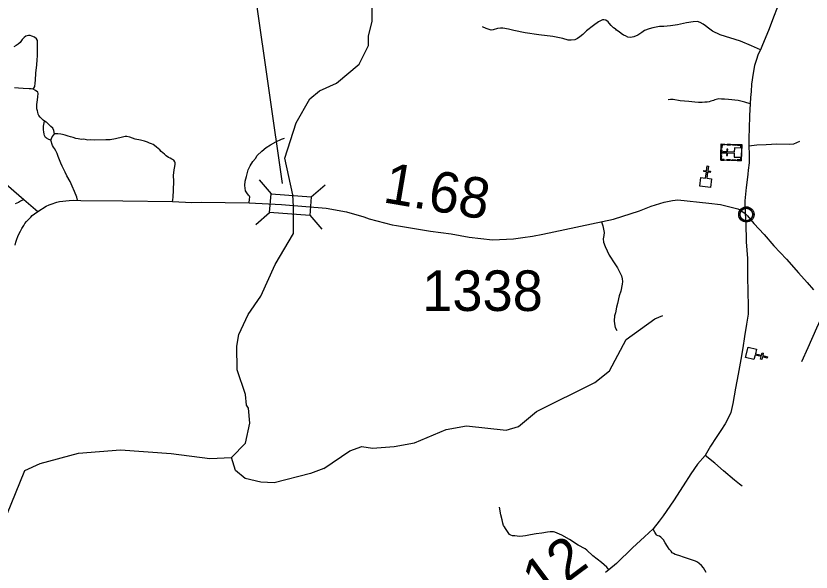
# Model space of a CAD drawing. Extents: x 2290615 to 2522933, y 819489 to 1012715.
# Drawn here: x 2328328 to 2338131, y 883997 to 890849 of the extents above; entities that cross this region are included whole.
import ezdxf

# ---------------------------------------------------------------- set-up
doc = ezdxf.new("R2010")
doc.units = 0
for name, color, linetype in [('Exist Civil Demographics Community CELL', 7, 'Continuous'), ('Exist Cultural Church CELL', 7, 'Continuous'), ('Exist Cultural Church with Cemetery CELL', 7, 'Continuous'), ('Exist Hydrographic Creek Single Shore', 7, 'Continuous'), ('Exist Hydrographic Misc Water Feature', 7, 'Continuous'), ('Exist Road Non-System Type 51', 7, 'Continuous'), ('Exist Road Secondary Mileage Hundredths English Label', 7, 'Continuous'), ('Exist Road Secondary Structure Standard Bridge CELL', 7, 'Continuous'), ('Exist Road Secondary Structure Standard Bridge Number Label', 7, 'Continuous'), ('Exist Road Secondary Type 51 Attributed', 7, 'Continuous'), ('Exist Road Secondary Type 51 Number Label', 7, 'Continuous')]:
    doc.layers.add(name, color=color, linetype=linetype)

msp = doc.modelspace()

# ---------------------------------------------------------------- linework, layer by layer
at = {"layer": 'Exist Civil Demographics Community CELL'}
msp.add_lwpolyline([(2337255.5, 888415.1), (2337256.5, 888420.7), (2337258.2, 888427.3), (2337261.1, 888434.5), (2337264.1, 888440.2), (2337267.4, 888445.9), (2337271.2, 888451.1), (2337275.1, 888455.4), (2337279.7, 888460), (2337285.3, 888464.6), (2337290.7, 888468.3), (2337295.6, 888471.1), (2337300.6, 888473.6), (2337306.1, 888475.9), (2337311.7, 888477.7), (2337316, 888478.9), (2337320.9, 888479.6), (2337325, 888480.3), (2337331.4, 888480.6), (2337335.8, 888480.5), (2337341.5, 888480.2), (2337346.4, 888479.5), (2337351.3, 888478.5), (2337356.3, 888477.1), (2337361.5, 888475.2), (2337368.1, 888472.2), (2337374.4, 888468.7), (2337379.4, 888465.2), (2337384.6, 888461.2), (2337387.9, 888458), (2337392, 888453.7), (2337395.9, 888449), (2337399, 888444.4), (2337402.1, 888439.4), (2337404.6, 888434.2), (2337406.6, 888429.2), (2337408.2, 888424.2), (2337409.4, 888419.6), (2337410.5, 888413.5), (2337411.2, 888408.8), (2337411.4, 888402.8), (2337411.2, 888397), (2337410.7, 888391.4), (2337409.7, 888385.9), (2337408.1, 888379.7), (2337406.2, 888373.9), (2337403.9, 888368.8), (2337400.8, 888362.8), (2337397.5, 888357.5), (2337394, 888352.8), (2337389.8, 888348.1), (2337384.5, 888343.1), (2337379.5, 888339), (2337374.5, 888335.5), (2337370.1, 888333), (2337363.3, 888329.8), (2337356.2, 888327.1), (2337350.2, 888325.6), (2337343.6, 888324.3), (2337339.2, 888323.8), (2337334.7, 888323.6), (2337329.1, 888323.6), (2337324.9, 888324), (2337319.2, 888324.7), (2337313.3, 888326), (2337308.7, 888327.3), (2337303.5, 888329.2), (2337299, 888331.2), (2337295, 888333.4), (2337288.2, 888337.5), (2337282.6, 888341.8), (2337277.7, 888346.3), (2337273.3, 888351.1), (2337270.1, 888355.1), (2337267.1, 888359.3), (2337263, 888366.4), (2337261.3, 888369.9), (2337259.6, 888373.9), (2337257, 888382.1), (2337255.5, 888389.2), (2337254.8, 888394.3), (2337254.4, 888400.6), (2337254.4, 888405.3), (2337254.9, 888411.8)], close=True, dxfattribs=at)
for centre, radius in [((2337333.1, 888402.7), 94.3), ((2337332.8, 888403), 76.7)]:
    msp.add_circle(centre, radius, dxfattribs=at)
at = {"layer": 'Exist Cultural Church CELL'}
for points in [[(2336773.6, 888857.9), (2336830, 888850.6), (2336839.9, 888926.1), (2336808.2, 888930.2), (2336810.3, 888946.1), (2336842, 888941.9), (2336849.8, 889001.5), (2336865.7, 888999.4), (2336857.9, 888939.8), (2336889.6, 888935.7), (2336887.5, 888919.8), (2336855.8, 888924), (2336845.9, 888848.5), (2336903.1, 888840.9), (2336889.2, 888735.3), (2336759.7, 888752.3)], [(2337459.2, 886741.9), (2337445.1, 886686.7), (2337518.8, 886667.8), (2337526.8, 886698.8), (2337542.3, 886694.8), (2337534.3, 886663.8), (2337592.6, 886648.8), (2337588.6, 886633.3), (2337530.3, 886648.3), (2337522.4, 886617.3), (2337506.9, 886621.3), (2337514.9, 886652.3), (2337441.1, 886671.2), (2337426.7, 886615.4), (2337323.5, 886641.9), (2337356.1, 886768.4)]]:
    msp.add_lwpolyline(points, close=True, dxfattribs=at)
at = {"layer": 'Exist Cultural Church with Cemetery CELL'}
for points in [[(2337016.5, 889071.9), (2337022.5, 889270.9), (2337277, 889263.2), (2337271, 889064.2)], [(2337065.8, 889269.7), (2337065.5, 889258.3), (2337033.3, 889259.3), (2337032.1, 889218.7), (2337021, 889219.1), (2337022.5, 889271)], [(2337272.3, 889107.3), (2337275.7, 889219.4), (2337185.1, 889222.1), (2337183.6, 889171.4), (2337102.1, 889173.9), (2337103.1, 889206.8), (2337092.1, 889207.2), (2337091.2, 889174.2), (2337048.9, 889175.5), (2337048.6, 889163.9), (2337090.8, 889162.6), (2337089.8, 889129.5), (2337100.8, 889129.2), (2337101.8, 889162.2), (2337183.2, 889159.8), (2337181.8, 889110)], [(2337138.5, 889256.1), (2337095.2, 889257.4), (2337095.6, 889268.7), (2337138.9, 889267.4)], [(2337204.4, 889254), (2337161.1, 889255.3), (2337161.5, 889266.7), (2337204.8, 889265.4)], [(2337276, 889230.1), (2337264.5, 889230.5), (2337265.2, 889252.5), (2337224.8, 889253.7), (2337225.1, 889264.8), (2337277, 889263.2)], [(2337059.8, 889070.6), (2337060.1, 889081.9), (2337028, 889082.9), (2337029.2, 889123.4), (2337018.1, 889123.8), (2337016.5, 889071.9)], [(2337018.8, 889145.9), (2337020.3, 889197.7), (2337031.7, 889197.4), (2337030.1, 889145.6)], [(2337133.9, 889068.3), (2337090.6, 889069.6), (2337091, 889081), (2337134.3, 889079.7)], [(2337201.1, 889066.3), (2337157.8, 889067.6), (2337158.2, 889079), (2337201.5, 889077.7)], [(2337272, 889097.3), (2337260.5, 889097.6), (2337259.8, 889075.7), (2337219.4, 889076.9), (2337219.1, 889065.7), (2337271, 889064.2)]]:
    msp.add_lwpolyline(points, close=True, dxfattribs=at)
at = {"layer": 'Exist Hydrographic Creek Single Shore'}
for points in [[(2332070.3, 889925.6), (2332279.8, 890019.9), (2332560.7, 890254.5), (2332674.8, 890482.3), (2332672.7, 890597.3), (2332720.9, 890783.1), (2332714.7, 891314.4), (2332762.7, 891467.4), (2332975.8, 891725.7), (2333207.9, 891820.4), (2333424.8, 891855.6), (2333489.8, 891924), (2333538.8, 892073.7), (2333527.8, 892224.3), (2333154.8, 892812.8), (2333116.8, 893178.9), (2333102.7, 893627.9), (2333076.9, 893751.6), (2333081.8, 894053.8), (2333168.7, 894418.4), (2333386.7, 894972.3)], [(2330984.7, 885407.6), (2331157.8, 885585.4), (2331212.7, 885833.8), (2331194.7, 886016.9), (2331168.9, 886052), (2331158.8, 886186.2), (2331055.9, 886490.4), (2331052.8, 886782.4), (2331076.8, 886924.6), (2331190.8, 887168.8), (2331345.8, 887395.1), (2331524.8, 887786.5), (2331750.9, 888169.3), (2331749.6, 888500.6), (2331741.8, 888646.7), (2331644.8, 889097.7), (2331781.8, 889533.3), (2331952.8, 889826), (2332070.3, 889925.6)], [(2327512.8, 882081.6), (2327453.7, 882912.9), (2327418.7, 883062.3), (2327131.8, 883408.4), (2327097.7, 883508.7), (2327104.7, 883650.1), (2327161.7, 883741.2), (2327623.7, 884137.5), (2327839.6, 884267.8), (2328111.7, 884518.6), (2328217.7, 884703.5), (2328436.7, 885247.4), (2328627.6, 885334), (2329100.7, 885461.8), (2329616.8, 885502.6), (2330242.8, 885459.3), (2330717.7, 885396.7), (2330984.7, 885407.6)]]:
    msp.add_lwpolyline(points, dxfattribs=at)
at = {"layer": 'Exist Hydrographic Misc Water Feature'}
for points in [[(2332123, 885273.2), (2332442.8, 885490.5), (2332591.9, 885542.5), (2332725.8, 885525), (2332991.8, 885545.7), (2333241.7, 885588.8), (2333630.9, 885752.5), (2333880.9, 885798.9), (2334372.8, 885746.8), (2334521.9, 885789), (2334744.8, 885975.4), (2335464.9, 886333.1), (2335646.8, 886478.5), (2335849.8, 886864.3), (2336204.9, 887118.5), (2336304.8, 887158.6)], [(2332123, 885273.2), (2331960.8, 885211.4), (2331512.7, 885097.8), (2331345.8, 885104.1), (2331153.9, 885152), (2331035.8, 885249), (2330984.7, 885407.6)]]:
    msp.add_lwpolyline(points, dxfattribs=at)
at = {"layer": 'Exist Road Non-System Type 51'}
for points in [[(2337505.6, 890431.7), (2337396.9, 890478.5), (2337262.4, 890539.4), (2337010.9, 890615.6), (2336916.2, 890660.5), (2336867.9, 890696), (2336831.4, 890727.5), (2336799.3, 890749.2), (2336765, 890766.6), (2336728.9, 890778.3), (2336676.9, 890775.6), (2336597.2, 890764.7), (2336483.4, 890737.2), (2336399.6, 890726.2), (2336317.7, 890719.2), (2336261.7, 890718.5), (2336178.1, 890703.7), (2336134.2, 890689.1), (2336078.5, 890668.4), (2336044.8, 890646), (2335997.1, 890609.9), (2335945.7, 890590.6), (2335906.6, 890584.2), (2335871.9, 890588.7), (2335841.7, 890603.8), (2335819.1, 890611.4), (2335790.4, 890631), (2335763.2, 890653.7), (2335733, 890674.8), (2335725.5, 890685.4), (2335714.9, 890691.4), (2335695.3, 890703.5), (2335666.7, 890732.2), (2335642.5, 890757.8), (2335627.4, 890775.9), (2335600.3, 890795.6), (2335574.6, 890801.6), (2335561, 890800.1), (2335511.2, 890775.9), (2335449.4, 890732.2), (2335363.4, 890664.2), (2335315.1, 890620.4), (2335280.4, 890591.8), (2335250.2, 890569.1), (2335218.5, 890552.5), (2335171.8, 890548), (2335137.1, 890551), (2335072.2, 890570.6), (2334946.9, 890593.3), (2334773.4, 890614.4), (2334607.4, 890638.6), (2334467.1, 890670.3), (2334402.2, 890685.4), (2334329.8, 890695.9), (2334302.7, 890697.4), (2334263.4, 890692.9), (2334210.9, 890676.8), (2334188, 890674.8), (2334126.1, 890694.4), (2334079.3, 890714)], [(2337505.6, 890431.7), (2337396.9, 890478.5), (2337262.4, 890539.4), (2337010.9, 890615.6), (2336916.2, 890660.5), (2336867.9, 890696), (2336831.4, 890727.5), (2336799.3, 890749.2), (2336765, 890766.6), (2336728.9, 890778.3), (2336676.9, 890775.6), (2336597.2, 890764.7), (2336483.4, 890737.2), (2336399.6, 890726.2), (2336317.7, 890719.2), (2336261.7, 890718.5), (2336178.1, 890703.7), (2336134.2, 890689.1), (2336078.5, 890668.4), (2336044.8, 890646), (2335997.1, 890609.9), (2335945.7, 890590.6), (2335906.6, 890584.2), (2335871.9, 890588.7), (2335841.7, 890603.8), (2335819.1, 890611.4), (2335790.4, 890631), (2335763.2, 890653.7), (2335733, 890674.8), (2335725.5, 890685.4), (2335714.9, 890691.4), (2335695.3, 890703.5), (2335666.7, 890732.2), (2335642.5, 890757.8), (2335627.4, 890775.9), (2335600.3, 890795.6), (2335574.6, 890801.6), (2335561, 890800.1), (2335511.2, 890775.9), (2335449.4, 890732.2), (2335363.4, 890664.2), (2335315.1, 890620.4), (2335280.4, 890591.8), (2335250.2, 890569.1), (2335218.5, 890552.5), (2335171.8, 890548), (2335137.1, 890551), (2335072.2, 890570.6), (2334946.9, 890593.3), (2334773.4, 890614.4), (2334607.4, 890638.6), (2334467.1, 890670.3), (2334402.2, 890685.4), (2334329.8, 890695.9), (2334302.7, 890697.4), (2334263.4, 890692.9), (2334210.9, 890676.8), (2334188, 890674.8), (2334126.1, 890694.4), (2334079.3, 890714)], [(2328541.5, 889946.7), (2328548.9, 889956.7), (2328559.7, 889978.2), (2328564.7, 890018.5), (2328569.7, 890055.9), (2328574.6, 890143.9), (2328585.4, 890246.4), (2328590.4, 890306.2), (2328592.9, 890357.7), (2328595.4, 890547), (2328581, 890567.3), (2328554.9, 890586.9), (2328525.6, 890599.9), (2328502.8, 890608.1), (2328481.6, 890608.1), (2328451.5, 890597.8), (2328429.3, 890583), (2328405, 890557.5), (2328378.9, 890521.7), (2328354.5, 890500.5), (2328331.7, 890482.5), (2328304, 890467.9)], [(2328541.5, 889946.7), (2328516.6, 889949.8), (2328489.2, 889951.1), (2328418.2, 889954.8), (2328358.5, 889959.8), (2328311.2, 889963.5)], [(2328682.1, 889550.3), (2328662.6, 889565.9), (2328647, 889580.5), (2328626.6, 889599.9), (2328611, 889620.4), (2328603.1, 889637.4), (2328598.4, 889662.2), (2328592.6, 889678.8), (2328586.7, 889705.1), (2328583.8, 889732.3), (2328586.7, 889758.6), (2328590.6, 889786.9), (2328594.5, 889816.1), (2328597.4, 889852.1), (2328601.3, 889891), (2328596.4, 889907.6), (2328571.1, 889930), (2328541.5, 889946.7)], [(2337380.5, 889767.1), (2337313.9, 889784.7), (2337233.2, 889805.8), (2337112.7, 889819.8), (2337064.8, 889823.3), (2337025, 889824.5), (2336994.6, 889825.6), (2336975.9, 889823.3), (2336959.5, 889821), (2336943.2, 889815.1), (2336926.8, 889806.9), (2336895.2, 889798.7), (2336875.3, 889791.7), (2336848.4, 889785.9), (2336820.4, 889784.7), (2336790, 889782.4), (2336742, 889783.5), (2336698.8, 889787), (2336623.9, 889792.9), (2336516.3, 889803.4), (2336431, 889817.5), (2336397.1, 889821), (2336367.8, 889816.3)], [(2328756.4, 889318.3), (2328732.5, 889325.3), (2328704.3, 889342.5), (2328692.2, 889352.4), (2328681.9, 889374.2), (2328677.7, 889390.3), (2328671.5, 889420.2), (2328669.3, 889444.1), (2328668.6, 889490.1), (2328670.5, 889512), (2328676.3, 889530.3), (2328682.1, 889550.3)], [(2328804.2, 889394.7), (2328795, 889437.1), (2328781.1, 889464.1), (2328758.7, 889485.7), (2328743.3, 889502.7), (2328724.8, 889518.1), (2328709.4, 889534.3), (2328700.2, 889540.4), (2328682.1, 889550.3)], [(2328756.4, 889318.3), (2328773.4, 889357.7), (2328795, 889385.4), (2328804.2, 889394.7)], [(2329087.8, 888577.4), (2329079.8, 888614.9), (2329051.1, 888686.6), (2329022.4, 888752.3), (2328997.9, 888807.9), (2328957, 888877.4), (2328934.5, 888923.3), (2328914.2, 888965.1), (2328897.8, 888998.9), (2328879.4, 889036.5), (2328863, 889076.5), (2328848.5, 889118.3), (2328834.2, 889154.1), (2328817.9, 889185.9), (2328801.5, 889215.8), (2328791.3, 889233.6), (2328777.1, 889253.4), (2328756.4, 889318.3)], [(2330256.7, 888562.1), (2330263.7, 888584.4), (2330267.2, 888614.9), (2330270.7, 888702.9), (2330274.2, 888813.9), (2330270.7, 888882.5), (2330277.8, 888953), (2330288.3, 888995.2), (2330292.6, 889020.7), (2330291.8, 889037.5), (2330288.3, 889051.6), (2330273.9, 889070), (2330250.4, 889085.3), (2330230.2, 889095.1), (2330210.2, 889104.9), (2330182, 889124.5), (2330157.6, 889146.4), (2330137.7, 889160.1), (2330117.5, 889179.9), (2330101.1, 889197.7), (2330083, 889215.5), (2330062.8, 889233.3), (2330036.6, 889253), (2330018.1, 889266.4), (2329998.4, 889272.5), (2329976.3, 889280.4), (2329949.5, 889294), (2329914.8, 889306.2), (2329864.5, 889318.3), (2329798.6, 889332.2), (2329732.3, 889355.6), (2329697.1, 889361.4), (2329673.2, 889362.6), (2329642.5, 889356.5), (2329555.8, 889333.9), (2329491.6, 889323.5), (2329436.1, 889323.5), (2329293.9, 889320.1), (2329243.6, 889321.8), (2329215.8, 889320.1), (2329163.8, 889328.7), (2329134.3, 889327), (2329096.4, 889333.8), (2329067.1, 889340.7), (2329035.5, 889350.7), (2329001.6, 889358.4), (2328971.5, 889366.9), (2328934.5, 889379.3), (2328903.7, 889387), (2328880.5, 889393.9), (2328843.6, 889398), (2328804.2, 889394.7)], [(2331201.8, 888545), (2331208.6, 888592), (2331212.2, 888616.7), (2331206.9, 888629), (2331196.3, 888641.3), (2331173.5, 888671.3), (2331159.4, 888695.9), (2331154.1, 888727.6), (2331150.6, 888761), (2331154.1, 888812.1), (2331169.9, 888872), (2331189.3, 888951.2), (2331217.4, 889000.5), (2331249.1, 889055.1), (2331282.6, 889092.1), (2331303.7, 889130.8), (2331358.2, 889181.8), (2331411, 889227.6), (2331467.3, 889261.1), (2331530.7, 889296.3), (2331602.8, 889331.5), (2331639.8, 889342.1)], [(2337364.1, 889250), (2337463, 889261.5), (2337578.8, 889266.8), (2337708.6, 889272.3), (2337868.8, 889270.3), (2337919.6, 889273.4), (2337993.3, 889305)], [(2337364.1, 889250), (2337463, 889261.5), (2337578.8, 889266.8), (2337708.6, 889272.3), (2337868.8, 889270.3), (2337919.6, 889273.4), (2337993.3, 889305)], [(2328423.4, 888589.1), (2328382.6, 888565.3), (2328360.7, 888551.2), (2328338.9, 888542.9), (2328320.2, 888535.1)], [(2335548.9, 888312.8), (2335563.6, 888263), (2335572, 888223.1), (2335578.5, 888181.2), (2335576.9, 888143.1), (2335569.3, 888103.2), (2335571.8, 888061.1), (2335590.6, 888009.4), (2335639.8, 887902), (2335713, 887794.9), (2335743.7, 887745.3), (2335778.4, 887679.7), (2335794.7, 887646), (2335803.2, 887610.1), (2335807.6, 887576.1), (2335804, 887546.1), (2335787, 887460), (2335765.7, 887401.7), (2335744.9, 887305.4), (2335731.6, 887259.2), (2335718.3, 887191.2), (2335708.7, 887153), (2335703.6, 887093), (2335705.8, 887057.1), (2335716.4, 887009.3), (2335735, 886971.4)], [(2335548.9, 888312.8), (2335563.6, 888263), (2335572, 888223.1), (2335578.5, 888181.2), (2335576.9, 888143.1), (2335569.3, 888103.2), (2335571.8, 888061.1), (2335590.6, 888009.4), (2335639.8, 887902), (2335713, 887794.9), (2335743.7, 887745.3), (2335778.4, 887679.7), (2335794.7, 887646), (2335803.2, 887610.1), (2335807.6, 887576.1), (2335804, 887546.1), (2335787, 887460), (2335765.7, 887401.7), (2335744.9, 887305.4), (2335731.6, 887259.2), (2335718.3, 887191.2), (2335708.7, 887153), (2335703.6, 887093), (2335705.8, 887057.1), (2335716.4, 887009.3), (2335735, 886971.4)], [(2338336.5, 887276.5), (2338297.3, 887216.1), (2338197.9, 887000.9), (2338092.7, 886759.7), (2338014.7, 886585.9)], [(2337281.1, 885055.6), (2337247.3, 885081.4), (2337185.8, 885131.1), (2337052.7, 885244.4), (2336945.4, 885337.8), (2336824.3, 885433.2)], [(2335638.8, 884026.2), (2335611.5, 884058.3), (2335548.2, 884115.7), (2335439.7, 884199.3), (2335364.5, 884266.1), (2335346.8, 884282.8), (2335260.2, 884330.9), (2335152.6, 884398.8), (2335056.6, 884453.1), (2334999.2, 884478.1), (2334973.1, 884487.5), (2334955.4, 884491.7), (2334935.5, 884492.7), (2334912.6, 884492.7), (2334880.2, 884488.6), (2334812.4, 884477.1), (2334740.3, 884467.7), (2334673.5, 884456.2), (2334612, 884443.7), (2334575.4, 884440.5), (2334535.8, 884436.3), (2334505.5, 884438.4), (2334477.3, 884442.6), (2334449.1, 884445.7), (2334429.3, 884452), (2334413.6, 884461.4), (2334403.2, 884472.9), (2334386.5, 884498), (2334365.6, 884532.4), (2334350, 884554.4), (2334340.6, 884573.2), (2334332.2, 884598.2), (2334320.7, 884640), (2334306.1, 884703.7), (2334289.2, 884795.6)], [(2336836.2, 883991.2), (2336822.8, 884019.9), (2336803.7, 884050.6), (2336780.7, 884079.3), (2336752, 884104.2), (2336730.9, 884117.6), (2336706.1, 884131), (2336658.2, 884146.3), (2336572.1, 884175), (2336499.4, 884201.8), (2336457.3, 884215.2), (2336434.4, 884224.8), (2336419, 884236.3), (2336407.6, 884253.5), (2336382.7, 884278.4), (2336361.6, 884310.9), (2336331.7, 884356.5), (2336310.7, 884394.2), (2336292.8, 884414.3), (2336279.5, 884427.5), (2336264.1, 884439.2), (2336247.7, 884444.2), (2336235.4, 884448.5), (2336227.3, 884455.5), (2336216.2, 884469.8), (2336202.8, 884490.9), (2336189.4, 884517.7), (2336182.5, 884531.4)]]:
    msp.add_lwpolyline(points, dxfattribs=at)
at = {"layer": 'Exist Road Secondary Structure Standard Bridge CELL'}
for p, q in [((2331325.8, 888829.7), (2331473.3, 888658.1)), ((2331967.6, 888619.7), (2332139.3, 888767.2)), ((2331284.2, 888279.6), (2331455.9, 888427.1)), ((2331950.6, 888394), (2332098.1, 888222.3))]:
    msp.add_line(p, q, dxfattribs=at)
msp.add_lwpolyline([(2331473.3, 888658.1), (2331967.7, 888620.7), (2331950.3, 888389.8), (2331455.9, 888427.1)], close=True, dxfattribs=at)
at = {"layer": 'Exist Road Secondary Structure Standard Bridge Number Label'}
msp.add_line((2331615.3, 888782.6), (2331098.3, 892401.2), dxfattribs=at)
at = {"layer": 'Exist Road Secondary Type 51 Attributed'}
for points in [[(2337712.8, 890950.2), (2337667, 890835.4), (2337613.2, 890690.3), (2337524.3, 890473.8), (2337505.6, 890431.7), (2337479.9, 890377.9), (2337453, 890298.3), (2337433.2, 890236.9), (2337415.6, 890143.9), (2337395.7, 890007), (2337391, 889919.2), (2337382.8, 889842), (2337380.5, 889767.1), (2337373.5, 889623.2), (2337368.8, 889458.3), (2337361.8, 889349.4), (2337364.1, 889250), (2337367.6, 889143.5), (2337366.5, 889040.6), (2337354.7, 888948.3), (2337349.4, 888898.2), (2337344.2, 888830.2), (2337331.3, 888734), (2337315.3, 888571.9), (2337319.5, 888416.3)], [(2328146.7, 888828.8), (2328423.4, 888589.1), (2328598.2, 888441.2)], [(2328598.2, 888441.2), (2328700.3, 888504.6), (2328736.7, 888522.2), (2328761.3, 888530.4), (2328830.5, 888553.9), (2328863.4, 888562.1), (2328984.2, 888576.2), (2329033.5, 888577.4), (2329126.1, 888575.8), (2329647, 888570.3), (2330256.7, 888562.1), (2330497.7, 888551.5), (2330610.3, 888555.1), (2331201.8, 888545), (2331600.8, 888524.1), (2332152.7, 888482), (2332403.1, 888435.5), (2332619, 888373.7), (2332683.3, 888348.5), (2332968.1, 888275.3), (2333020.1, 888267.1), (2333440.9, 888195.4), (2333695.2, 888162.6), (2333917.7, 888123.3), (2334204, 888090.6), (2334463.8, 888103.9), (2334577.5, 888117.2), (2334695.3, 888136.6), (2334824.8, 888160.1), (2335696.5, 888344.5), (2336015.2, 888448.4), (2336160.3, 888506.2), (2336321.7, 888556), (2336422.7, 888576.7), (2336487.6, 888582), (2336871.9, 888544.1), (2337015.9, 888524.4), (2337226.6, 888472.8), (2337254.5, 888459.2), (2337319.5, 888416.3)], [(2328319, 888023.3), (2328328.4, 888059.7), (2328339, 888097.3), (2328353.1, 888131.3), (2328366, 888167.7), (2328382.4, 888197), (2328401.2, 888231.1), (2328424.6, 888267.5), (2328438.7, 888289.8), (2328457.5, 888314.4), (2328475.1, 888334.4), (2328497.3, 888357.9), (2328510.3, 888370.8), (2328527.8, 888389.5), (2328554.8, 888410.7), (2328598.2, 888441.2)], [(2337319.5, 888416.3), (2337326.1, 888301), (2337332.7, 888064.5), (2337346, 887861.8), (2337348.6, 887656.4), (2337351.3, 887431.8), (2337353.9, 887295.4), (2337353.9, 887173.5), (2337336.7, 887052.3), (2337308.9, 886898.6), (2337290.4, 886760.8), (2337265.2, 886617.7), (2337233.4, 886434.8), (2337197.7, 886261.3), (2337165.9, 886075.8), (2337140.7, 885963.2), (2337109, 885893), (2337070.6, 885824.1), (2337019.3, 885743.3), (2336962.4, 885656.5), (2336891.8, 885547.5), (2336824.3, 885433.2), (2336732.4, 885327.9), (2336649.9, 885206.9), (2336554.9, 885058.6), (2336436.3, 884874.8), (2336308.1, 884691), (2336256.4, 884625.9), (2336182.5, 884531.4), (2336078.5, 884430.6), (2335931.1, 884294.7), (2335734, 884101.3), (2335638.8, 884026.2), (2335598.2, 883994.1)], [(2337319.5, 888416.3), (2337345.4, 888384.2), (2337426.5, 888291.3), (2337552.1, 888154.8), (2337673.8, 888018.3), (2337829.8, 887854.2), (2337977.7, 887682.2), (2338083.2, 887563.5), (2338162.1, 887474.5)]]:
    msp.add_lwpolyline(points, dxfattribs=at)

# ---------------------------------------------------------------- texts
at = {"layer": 'Exist Road Secondary Mileage Hundredths English Label'}
for s, rotation, p in [('1.68', 350.33159, (2332840.6, 888554.9)), ('2.12', 36.70523, (2334367.8, 883300))]:
    msp.add_text(s, height=500, rotation=rotation, dxfattribs=at).set_placement(p)
at = {"layer": 'Exist Road Secondary Type 51 Number Label'}
msp.add_text('1338', height=500, rotation=360, dxfattribs=at).set_placement((2333336.8, 887213.9))

doc.saveas('drawing.dxf')
